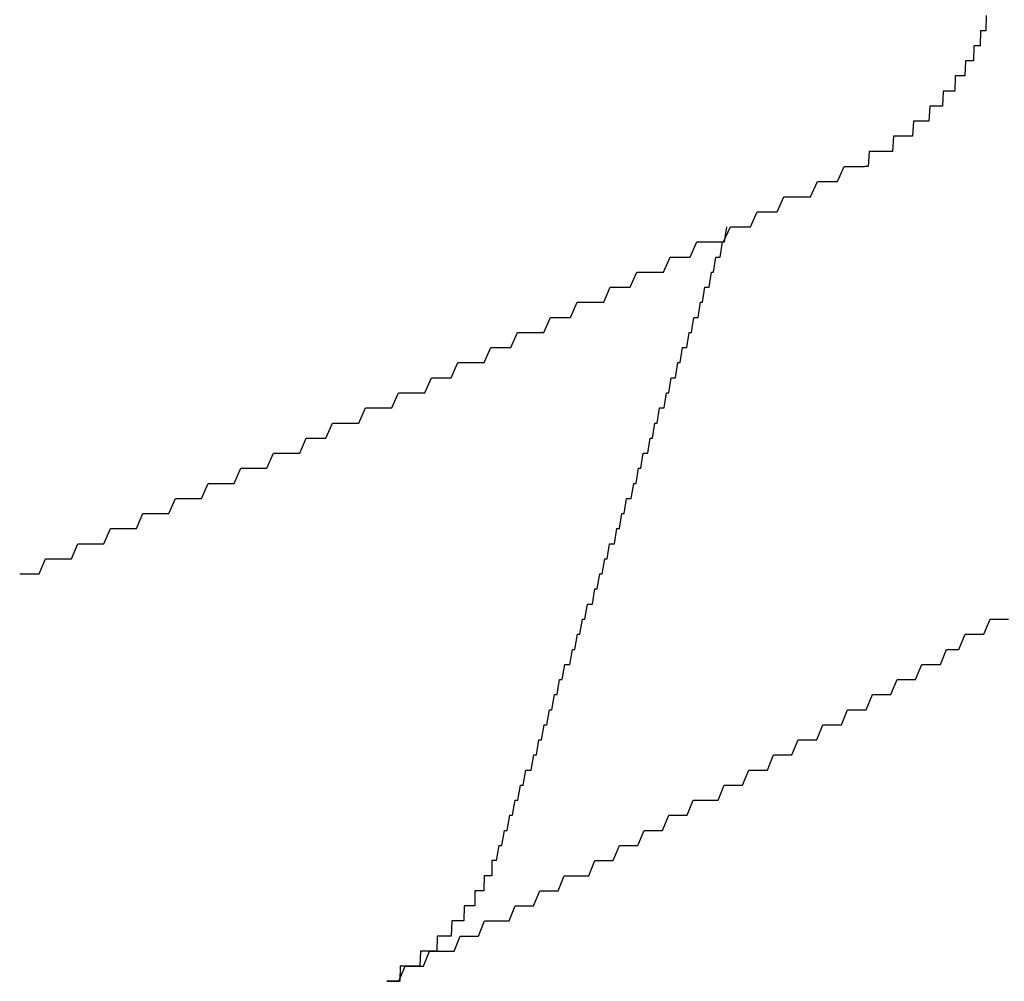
# Model space of a CAD drawing. Extents: x 1107 to 4046, y 937 to 3355.
# Tile 557 of 656: x 2162.382 to 2163.035, y 2701.293 to 2701.93. Entities that reach past the tile are written whole.
import ezdxf

# ---------------------------------------------------------------- set-up
doc = ezdxf.new("R2010")
doc.units = 0
doc.layers.add('KF_VIDA_L___C_REAR', color=7, linetype='CONTINUOUS')

# ---------------------------------------------------------------- blocks, each defined once
blk = doc.blocks.new('KF_VIDA_L___C_REAR')
at = {"layer": 'KF_VIDA_L___C_REAR'}
for points in [[(-23.9565, 1012.72, 0), (-23.9567, 1012.71, 0), (-23.9569, 1012.71, 0), (-23.9572, 1012.71, 0), (-23.9574, 1012.71, 0), (-23.9576, 1012.71, 0), (-23.9579, 1012.71, 0), (-23.9581, 1012.71, 0), (-23.9584, 1012.71, 0), (-23.9586, 1012.71, 0), (-23.9589, 1012.71, 0), (-23.9591, 1012.71, 0), (-23.9594, 1012.71, 0), (-23.9597, 1012.71, 0), (-23.9599, 1012.71, 0), (-23.9602, 1012.71, 0), (-23.9605, 1012.7, 0), (-23.9608, 1012.7, 0), (-23.961, 1012.7, 0), (-23.9613, 1012.7, 0), (-23.9616, 1012.7, 0), (-23.9619, 1012.7, 0), (-23.9622, 1012.7, 0), (-23.9625, 1012.7, 0), (-23.9628, 1012.7, 0), (-23.9631, 1012.7, 0), (-23.9634, 1012.7, 0), (-23.9637, 1012.7, 0), (-23.964, 1012.7, 0), (-23.9643, 1012.7, 0), (-23.9647, 1012.7, 0), (-23.965, 1012.69, 0), (-23.9653, 1012.69, 0), (-23.9656, 1012.69, 0), (-23.966, 1012.69, 0), (-23.9663, 1012.69, 0), (-23.9666, 1012.69, 0), (-23.967, 1012.69, 0), (-23.9673, 1012.69, 0), (-23.9677, 1012.69, 0), (-23.968, 1012.69, 0), (-23.9684, 1012.69, 0), (-23.9687, 1012.69, 0), (-23.9691, 1012.69, 0), (-23.9695, 1012.69, 0), (-23.9698, 1012.69, 0), (-23.9702, 1012.69, 0), (-23.9706, 1012.68, 0), (-23.971, 1012.68, 0), (-23.9713, 1012.68, 0), (-23.9717, 1012.68, 0), (-23.9721, 1012.68, 0), (-23.9725, 1012.68, 0), (-23.9729, 1012.68, 0), (-23.9733, 1012.68, 0), (-23.9737, 1012.68, 0), (-23.9741, 1012.68, 0), (-23.9745, 1012.68, 0), (-23.9749, 1012.68, 0), (-23.9753, 1012.68, 0), (-23.9757, 1012.68, 0), (-23.9761, 1012.68, 0), (-23.9765, 1012.68, 0), (-23.977, 1012.68, 0), (-23.9774, 1012.67, 0), (-23.9778, 1012.67, 0), (-23.9782, 1012.67, 0), (-23.9787, 1012.67, 0), (-23.9791, 1012.67, 0), (-23.9795, 1012.67, 0), (-23.98, 1012.67, 0), (-23.9804, 1012.67, 0), (-23.9809, 1012.67, 0), (-23.9813, 1012.67, 0), (-23.9818, 1012.67, 0), (-23.9822, 1012.67, 0), (-23.9827, 1012.67, 0), (-23.9832, 1012.67, 0), (-23.9836, 1012.67, 0), (-23.9841, 1012.67, 0), (-23.9846, 1012.67, 0), (-23.985, 1012.67, 0), (-23.9855, 1012.66, 0), (-23.986, 1012.66, 0), (-23.9865, 1012.66, 0), (-23.987, 1012.66, 0), (-23.9874, 1012.66, 0), (-23.9879, 1012.66, 0), (-23.9884, 1012.66, 0), (-23.9889, 1012.66, 0), (-23.9894, 1012.66, 0), (-23.9899, 1012.66, 0), (-23.9904, 1012.66, 0), (-23.9909, 1012.66, 0), (-23.9914, 1012.66, 0), (-23.9919, 1012.66, 0), (-23.9924, 1012.66, 0), (-23.9929, 1012.66, 0), (-23.9935, 1012.66, 0), (-23.994, 1012.66, 0), (-23.9945, 1012.65, 0), (-23.995, 1012.65, 0), (-23.9955, 1012.65, 0), (-23.9961, 1012.65, 0), (-23.9966, 1012.65, 0), (-23.9971, 1012.65, 0), (-23.9976, 1012.65, 0), (-23.9982, 1012.65, 0), (-23.9987, 1012.65, 0), (-23.9993, 1012.65, 0), (-23.9998, 1012.65, 0), (-24.0003, 1012.65, 0), (-24.0009, 1012.65, 0), (-24.0014, 1012.65, 0), (-24.002, 1012.65, 0), (-24.0025, 1012.65, 0), (-24.0031, 1012.65, 0), (-24.0036, 1012.65, 0), (-24.0042, 1012.65, 0), (-24.0047, 1012.65, 0), (-24.0053, 1012.64, 0), (-24.0059, 1012.64, 0), (-24.0064, 1012.64, 0), (-24.007, 1012.64, 0), (-24.0076, 1012.64, 0), (-24.0081, 1012.64, 0), (-24.0087, 1012.64, 0), (-24.0093, 1012.64, 0), (-24.0098, 1012.64, 0), (-24.0104, 1012.64, 0), (-24.011, 1012.64, 0), (-24.0116, 1012.64, 0), (-24.0122, 1012.64, 0), (-24.0127, 1012.64, 0), (-24.0133, 1012.64, 0), (-24.0139, 1012.64, 0), (-24.0145, 1012.64, 0), (-24.0151, 1012.64, 0), (-24.0157, 1012.64, 0), (-24.0163, 1012.64, 0), (-24.0169, 1012.64, 0), (-24.0175, 1012.64, 0), (-24.018, 1012.64, 0), (-24.0186, 1012.63, 0), (-24.0192, 1012.63, 0), (-24.0198, 1012.63, 0), (-24.0204, 1012.63, 0), (-24.021, 1012.63, 0), (-24.0216, 1012.63, 0), (-24.0223, 1012.63, 0), (-24.0229, 1012.63, 0), (-24.0235, 1012.63, 0), (-24.0241, 1012.63, 0), (-24.0247, 1012.63, 0), (-24.0253, 1012.63, 0), (-24.0259, 1012.63, 0), (-24.0265, 1012.63, 0), (-24.0271, 1012.63, 0), (-24.0277, 1012.63, 0), (-24.0284, 1012.63, 0), (-24.029, 1012.63, 0), (-24.0296, 1012.63, 0), (-24.0302, 1012.63, 0), (-24.0309, 1012.63, 0), (-24.0315, 1012.63, 0), (-24.0321, 1012.63, 0), (-24.0328, 1012.63, 0), (-24.0334, 1012.63, 0), (-24.0341, 1012.63, 0), (-24.0347, 1012.62, 0), (-24.0353, 1012.62, 0), (-24.036, 1012.62, 0), (-24.0366, 1012.62, 0), (-24.0373, 1012.62, 0)], [(-24.5972, 1012.35, 0), (-24.5929, 1012.35, 0), (-24.5886, 1012.35, 0), (-24.5843, 1012.35, 0), (-24.58, 1012.36, 0), (-24.5757, 1012.36, 0), (-24.5714, 1012.36, 0), (-24.5671, 1012.36, 0), (-24.5629, 1012.36, 0), (-24.5586, 1012.37, 0), (-24.5543, 1012.37, 0), (-24.55, 1012.37, 0), (-24.5457, 1012.37, 0), (-24.5414, 1012.37, 0), (-24.5371, 1012.38, 0), (-24.5327, 1012.38, 0), (-24.5284, 1012.38, 0), (-24.5241, 1012.38, 0), (-24.5198, 1012.38, 0), (-24.5155, 1012.39, 0), (-24.5112, 1012.39, 0), (-24.5069, 1012.39, 0), (-24.5026, 1012.39, 0), (-24.4983, 1012.39, 0), (-24.4939, 1012.4, 0), (-24.4896, 1012.4, 0), (-24.4853, 1012.4, 0), (-24.481, 1012.4, 0), (-24.4766, 1012.4, 0), (-24.4723, 1012.41, 0), (-24.468, 1012.41, 0), (-24.4637, 1012.41, 0), (-24.4593, 1012.41, 0), (-24.455, 1012.41, 0), (-24.4507, 1012.42, 0), (-24.4463, 1012.42, 0), (-24.442, 1012.42, 0), (-24.4376, 1012.42, 0), (-24.4333, 1012.42, 0), (-24.429, 1012.43, 0), (-24.4246, 1012.43, 0), (-24.4203, 1012.43, 0), (-24.4159, 1012.43, 0), (-24.4116, 1012.43, 0), (-24.4072, 1012.44, 0), (-24.4029, 1012.44, 0), (-24.3985, 1012.44, 0), (-24.3942, 1012.44, 0), (-24.3898, 1012.45, 0), (-24.3855, 1012.45, 0), (-24.3811, 1012.45, 0), (-24.3767, 1012.45, 0), (-24.3724, 1012.45, 0), (-24.368, 1012.46, 0), (-24.3637, 1012.46, 0), (-24.3593, 1012.46, 0), (-24.3549, 1012.46, 0), (-24.3506, 1012.46, 0), (-24.3462, 1012.47, 0), (-24.3418, 1012.47, 0), (-24.3375, 1012.47, 0), (-24.3331, 1012.47, 0), (-24.3287, 1012.47, 0), (-24.3243, 1012.48, 0), (-24.32, 1012.48, 0), (-24.3156, 1012.48, 0), (-24.3112, 1012.48, 0), (-24.3068, 1012.49, 0), (-24.3024, 1012.49, 0), (-24.2981, 1012.49, 0), (-24.2937, 1012.49, 0), (-24.2893, 1012.49, 0), (-24.2849, 1012.5, 0), (-24.2805, 1012.5, 0), (-24.2761, 1012.5, 0), (-24.2717, 1012.5, 0), (-24.2673, 1012.51, 0), (-24.2629, 1012.51, 0), (-24.2585, 1012.51, 0), (-24.2541, 1012.51, 0), (-24.2497, 1012.51, 0), (-24.2453, 1012.52, 0), (-24.2409, 1012.52, 0), (-24.2365, 1012.52, 0), (-24.2321, 1012.52, 0), (-24.2277, 1012.53, 0), (-24.2233, 1012.53, 0), (-24.2189, 1012.53, 0), (-24.2145, 1012.53, 0), (-24.2101, 1012.53, 0), (-24.2057, 1012.54, 0), (-24.2013, 1012.54, 0), (-24.1969, 1012.54, 0), (-24.1925, 1012.54, 0), (-24.1881, 1012.55, 0), (-24.1836, 1012.55, 0), (-24.1792, 1012.55, 0), (-24.1748, 1012.55, 0), (-24.1704, 1012.55, 0), (-24.166, 1012.56, 0), (-24.1615, 1012.56, 0), (-24.1571, 1012.56, 0), (-24.1527, 1012.56, 0), (-24.1483, 1012.57, 0), (-24.1438, 1012.57, 0), (-24.1394, 1012.57, 0), (-24.135, 1012.57, 0), (-24.1306, 1012.57, 0), (-24.1261, 1012.58, 0), (-24.1217, 1012.58, 0), (-24.1173, 1012.58, 0), (-24.1128, 1012.58, 0), (-24.1084, 1012.59, 0), (-24.104, 1012.59, 0), (-24.0995, 1012.59, 0), (-24.0951, 1012.59, 0), (-24.0907, 1012.6, 0), (-24.0862, 1012.6, 0), (-24.0818, 1012.6, 0), (-24.0773, 1012.6, 0), (-24.0729, 1012.6, 0), (-24.0684, 1012.61, 0), (-24.064, 1012.61, 0), (-24.0595, 1012.61, 0), (-24.0551, 1012.61, 0), (-24.0507, 1012.62, 0), (-24.0462, 1012.62, 0), (-24.0418, 1012.62, 0), (-24.0373, 1012.62, 0)], [(-24.2812, 1012.16, 0), (-24.2794, 1012.17, 0), (-24.2776, 1012.17, 0), (-24.2758, 1012.18, 0), (-24.274, 1012.18, 0), (-24.2722, 1012.19, 0), (-24.2705, 1012.19, 0), (-24.2687, 1012.2, 0), (-24.2669, 1012.2, 0), (-24.2652, 1012.21, 0), (-24.2634, 1012.21, 0), (-24.2617, 1012.22, 0), (-24.2599, 1012.22, 0), (-24.2582, 1012.22, 0), (-24.2564, 1012.23, 0), (-24.2547, 1012.23, 0), (-24.253, 1012.24, 0), (-24.2512, 1012.24, 0), (-24.2495, 1012.25, 0), (-24.2478, 1012.25, 0), (-24.2461, 1012.26, 0), (-24.2444, 1012.26, 0), (-24.2427, 1012.27, 0), (-24.241, 1012.27, 0), (-24.2393, 1012.28, 0), (-24.2376, 1012.28, 0), (-24.2359, 1012.29, 0), (-24.2342, 1012.29, 0), (-24.2325, 1012.29, 0), (-24.2308, 1012.3, 0), (-24.2292, 1012.3, 0), (-24.2275, 1012.31, 0), (-24.2258, 1012.31, 0), (-24.2242, 1012.32, 0), (-24.2225, 1012.32, 0), (-24.2209, 1012.33, 0), (-24.2192, 1012.33, 0), (-24.2176, 1012.33, 0), (-24.2159, 1012.34, 0), (-24.2143, 1012.34, 0), (-24.2127, 1012.35, 0), (-24.211, 1012.35, 0), (-24.2094, 1012.36, 0), (-24.2078, 1012.36, 0), (-24.2062, 1012.37, 0), (-24.2046, 1012.37, 0), (-24.203, 1012.37, 0), (-24.2013, 1012.38, 0), (-24.1997, 1012.38, 0), (-24.1981, 1012.39, 0), (-24.1966, 1012.39, 0), (-24.195, 1012.4, 0), (-24.1934, 1012.4, 0), (-24.1918, 1012.4, 0), (-24.1902, 1012.41, 0), (-24.1886, 1012.41, 0), (-24.1871, 1012.42, 0), (-24.1855, 1012.42, 0), (-24.1839, 1012.43, 0), (-24.1824, 1012.43, 0), (-24.1808, 1012.43, 0), (-24.1793, 1012.44, 0), (-24.1777, 1012.44, 0), (-24.1762, 1012.45, 0), (-24.1746, 1012.45, 0), (-24.1731, 1012.46, 0), (-24.1716, 1012.46, 0), (-24.17, 1012.46, 0), (-24.1685, 1012.47, 0), (-24.167, 1012.47, 0), (-24.1654, 1012.48, 0), (-24.1639, 1012.48, 0), (-24.1624, 1012.48, 0), (-24.1609, 1012.49, 0), (-24.1594, 1012.49, 0), (-24.1579, 1012.5, 0), (-24.1564, 1012.5, 0), (-24.1549, 1012.5, 0), (-24.1534, 1012.51, 0), (-24.1519, 1012.51, 0), (-24.1504, 1012.52, 0), (-24.1489, 1012.52, 0), (-24.1475, 1012.52, 0), (-24.146, 1012.53, 0), (-24.1445, 1012.53, 0), (-24.143, 1012.54, 0), (-24.1416, 1012.54, 0), (-24.1401, 1012.54, 0), (-24.1387, 1012.55, 0), (-24.1372, 1012.55, 0), (-24.1357, 1012.56, 0), (-24.1343, 1012.56, 0), (-24.1328, 1012.56, 0), (-24.1314, 1012.57, 0), (-24.13, 1012.57, 0), (-24.1285, 1012.58, 0)], [(-24.3539, 1012.08, 0), (-24.3498, 1012.08, 0), (-24.3458, 1012.08, 0), (-24.3417, 1012.09, 0), (-24.3377, 1012.09, 0), (-24.3336, 1012.09, 0), (-24.3296, 1012.09, 0), (-24.3255, 1012.1, 0), (-24.3215, 1012.1, 0), (-24.3174, 1012.1, 0), (-24.3134, 1012.1, 0), (-24.3093, 1012.1, 0), (-24.3053, 1012.11, 0), (-24.3012, 1012.11, 0), (-24.2972, 1012.11, 0), (-24.2931, 1012.11, 0), (-24.2891, 1012.12, 0), (-24.285, 1012.12, 0), (-24.281, 1012.12, 0), (-24.2769, 1012.12, 0), (-24.2728, 1012.12, 0), (-24.2688, 1012.13, 0), (-24.2647, 1012.13, 0), (-24.2606, 1012.13, 0), (-24.2566, 1012.13, 0), (-24.2525, 1012.14, 0), (-24.2485, 1012.14, 0), (-24.2444, 1012.14, 0), (-24.2403, 1012.14, 0), (-24.2363, 1012.15, 0), (-24.2322, 1012.15, 0), (-24.2281, 1012.15, 0), (-24.2241, 1012.15, 0), (-24.22, 1012.15, 0), (-24.2159, 1012.16, 0), (-24.2118, 1012.16, 0), (-24.2078, 1012.16, 0), (-24.2037, 1012.16, 0), (-24.1996, 1012.17, 0), (-24.1955, 1012.17, 0), (-24.1915, 1012.17, 0), (-24.1874, 1012.17, 0), (-24.1833, 1012.18, 0), (-24.1792, 1012.18, 0), (-24.1752, 1012.18, 0), (-24.1711, 1012.18, 0), (-24.167, 1012.19, 0), (-24.1629, 1012.19, 0), (-24.1588, 1012.19, 0), (-24.1548, 1012.19, 0), (-24.1507, 1012.2, 0), (-24.1466, 1012.2, 0), (-24.1425, 1012.2, 0), (-24.1384, 1012.2, 0), (-24.1343, 1012.2, 0), (-24.1303, 1012.21, 0), (-24.1262, 1012.21, 0), (-24.1221, 1012.21, 0), (-24.118, 1012.21, 0), (-24.1139, 1012.22, 0), (-24.1098, 1012.22, 0), (-24.1057, 1012.22, 0), (-24.1016, 1012.22, 0), (-24.0975, 1012.23, 0), (-24.0935, 1012.23, 0), (-24.0894, 1012.23, 0), (-24.0853, 1012.23, 0), (-24.0812, 1012.24, 0), (-24.0771, 1012.24, 0), (-24.073, 1012.24, 0), (-24.0689, 1012.24, 0), (-24.0648, 1012.25, 0), (-24.0607, 1012.25, 0), (-24.0566, 1012.25, 0), (-24.0525, 1012.25, 0), (-24.0484, 1012.26, 0), (-24.0443, 1012.26, 0), (-24.0402, 1012.26, 0), (-24.0361, 1012.26, 0), (-24.032, 1012.27, 0), (-24.0279, 1012.27, 0), (-24.0238, 1012.27, 0), (-24.0197, 1012.27, 0), (-24.0156, 1012.28, 0), (-24.0115, 1012.28, 0), (-24.0074, 1012.28, 0), (-24.0033, 1012.28, 0), (-23.9992, 1012.29, 0), (-23.9951, 1012.29, 0), (-23.991, 1012.29, 0), (-23.9869, 1012.29, 0), (-23.9828, 1012.3, 0), (-23.9787, 1012.3, 0), (-23.9746, 1012.3, 0), (-23.9705, 1012.31, 0), (-23.9664, 1012.31, 0), (-23.9622, 1012.31, 0), (-23.9581, 1012.31, 0), (-23.954, 1012.32, 0), (-23.9499, 1012.32, 0), (-23.9458, 1012.32, 0), (-23.9417, 1012.32, 0)], [(-24.2812, 1012.16, 0), (-24.2813, 1012.16, 0), (-24.2814, 1012.16, 0), (-24.2815, 1012.16, 0), (-24.2816, 1012.16, 0), (-24.2817, 1012.16, 0), (-24.2818, 1012.16, 0), (-24.2819, 1012.16, 0), (-24.282, 1012.16, 0), (-24.2822, 1012.16, 0), (-24.2823, 1012.16, 0), (-24.2824, 1012.16, 0), (-24.2825, 1012.16, 0), (-24.2826, 1012.16, 0), (-24.2828, 1012.16, 0), (-24.2829, 1012.16, 0), (-24.283, 1012.16, 0), (-24.2831, 1012.16, 0), (-24.2833, 1012.16, 0), (-24.2834, 1012.16, 0), (-24.2835, 1012.16, 0), (-24.2837, 1012.16, 0), (-24.2838, 1012.16, 0), (-24.2839, 1012.16, 0), (-24.2841, 1012.16, 0), (-24.2842, 1012.16, 0), (-24.2843, 1012.15, 0), (-24.2845, 1012.15, 0), (-24.2846, 1012.15, 0), (-24.2847, 1012.15, 0), (-24.2849, 1012.15, 0), (-24.285, 1012.15, 0), (-24.2852, 1012.15, 0), (-24.2853, 1012.15, 0), (-24.2855, 1012.15, 0), (-24.2856, 1012.15, 0), (-24.2858, 1012.15, 0), (-24.2859, 1012.15, 0), (-24.2861, 1012.15, 0), (-24.2862, 1012.15, 0), (-24.2864, 1012.15, 0), (-24.2865, 1012.15, 0), (-24.2867, 1012.15, 0), (-24.2868, 1012.15, 0), (-24.287, 1012.15, 0), (-24.2871, 1012.15, 0), (-24.2873, 1012.15, 0), (-24.2874, 1012.15, 0), (-24.2876, 1012.15, 0), (-24.2877, 1012.15, 0), (-24.2879, 1012.15, 0), (-24.2881, 1012.15, 0), (-24.2882, 1012.15, 0), (-24.2884, 1012.15, 0), (-24.2885, 1012.15, 0), (-24.2887, 1012.15, 0), (-24.2889, 1012.15, 0), (-24.289, 1012.15, 0), (-24.2892, 1012.15, 0), (-24.2894, 1012.15, 0), (-24.2895, 1012.14, 0), (-24.2897, 1012.14, 0), (-24.2899, 1012.14, 0), (-24.29, 1012.14, 0), (-24.2902, 1012.14, 0), (-24.2904, 1012.14, 0), (-24.2905, 1012.14, 0), (-24.2907, 1012.14, 0), (-24.2909, 1012.14, 0), (-24.291, 1012.14, 0), (-24.2912, 1012.14, 0), (-24.2914, 1012.14, 0), (-24.2915, 1012.14, 0), (-24.2917, 1012.14, 0), (-24.2919, 1012.14, 0), (-24.2921, 1012.14, 0), (-24.2922, 1012.14, 0), (-24.2924, 1012.14, 0), (-24.2926, 1012.14, 0), (-24.2928, 1012.14, 0), (-24.2929, 1012.14, 0), (-24.2931, 1012.14, 0), (-24.2933, 1012.14, 0), (-24.2935, 1012.14, 0), (-24.2937, 1012.14, 0), (-24.2939, 1012.14, 0), (-24.2941, 1012.14, 0), (-24.2943, 1012.14, 0), (-24.2944, 1012.14, 0), (-24.2946, 1012.14, 0), (-24.2948, 1012.14, 0), (-24.295, 1012.14, 0), (-24.2952, 1012.14, 0), (-24.2954, 1012.14, 0), (-24.2956, 1012.13, 0), (-24.2958, 1012.13, 0), (-24.296, 1012.13, 0), (-24.2962, 1012.13, 0), (-24.2964, 1012.13, 0), (-24.2966, 1012.13, 0), (-24.2969, 1012.13, 0), (-24.2971, 1012.13, 0), (-24.2973, 1012.13, 0), (-24.2975, 1012.13, 0), (-24.2977, 1012.13, 0), (-24.2979, 1012.13, 0), (-24.2981, 1012.13, 0), (-24.2983, 1012.13, 0), (-24.2986, 1012.13, 0), (-24.2988, 1012.13, 0), (-24.299, 1012.13, 0), (-24.2992, 1012.13, 0), (-24.2994, 1012.13, 0), (-24.2997, 1012.13, 0), (-24.2999, 1012.13, 0), (-24.3001, 1012.13, 0), (-24.3003, 1012.13, 0), (-24.3005, 1012.13, 0), (-24.3008, 1012.13, 0), (-24.301, 1012.13, 0), (-24.3012, 1012.13, 0), (-24.3014, 1012.13, 0), (-24.3017, 1012.13, 0), (-24.3019, 1012.13, 0), (-24.3021, 1012.13, 0), (-24.3024, 1012.13, 0), (-24.3026, 1012.13, 0), (-24.3028, 1012.12, 0), (-24.3031, 1012.12, 0), (-24.3033, 1012.12, 0), (-24.3035, 1012.12, 0), (-24.3037, 1012.12, 0), (-24.304, 1012.12, 0), (-24.3042, 1012.12, 0), (-24.3044, 1012.12, 0), (-24.3047, 1012.12, 0), (-24.3049, 1012.12, 0), (-24.3052, 1012.12, 0), (-24.3054, 1012.12, 0), (-24.3056, 1012.12, 0), (-24.3059, 1012.12, 0), (-24.3061, 1012.12, 0), (-24.3063, 1012.12, 0), (-24.3066, 1012.12, 0), (-24.3068, 1012.12, 0), (-24.307, 1012.12, 0), (-24.3073, 1012.12, 0), (-24.3075, 1012.12, 0), (-24.3078, 1012.12, 0), (-24.308, 1012.12, 0), (-24.3082, 1012.12, 0), (-24.3085, 1012.12, 0), (-24.3087, 1012.12, 0), (-24.3089, 1012.12, 0), (-24.3092, 1012.12, 0), (-24.3094, 1012.12, 0), (-24.3096, 1012.12, 0), (-24.3099, 1012.12, 0), (-24.3101, 1012.12, 0), (-24.3104, 1012.12, 0), (-24.3106, 1012.12, 0), (-24.3108, 1012.12, 0), (-24.3111, 1012.11, 0), (-24.3113, 1012.11, 0), (-24.3115, 1012.11, 0), (-24.3118, 1012.11, 0), (-24.312, 1012.11, 0), (-24.3123, 1012.11, 0), (-24.3125, 1012.11, 0), (-24.3127, 1012.11, 0), (-24.313, 1012.11, 0), (-24.3132, 1012.11, 0), (-24.3135, 1012.11, 0), (-24.3137, 1012.11, 0), (-24.314, 1012.11, 0), (-24.3142, 1012.11, 0), (-24.3145, 1012.11, 0), (-24.3147, 1012.11, 0), (-24.315, 1012.11, 0), (-24.3152, 1012.11, 0), (-24.3155, 1012.11, 0), (-24.3157, 1012.11, 0), (-24.316, 1012.11, 0), (-24.3163, 1012.11, 0), (-24.3165, 1012.11, 0), (-24.3168, 1012.11, 0), (-24.317, 1012.11, 0), (-24.3173, 1012.11, 0), (-24.3176, 1012.11, 0), (-24.3178, 1012.11, 0), (-24.3181, 1012.11, 0), (-24.3184, 1012.11, 0), (-24.3186, 1012.11, 0), (-24.3189, 1012.11, 0), (-24.3192, 1012.11, 0), (-24.3194, 1012.11, 0), (-24.3197, 1012.11, 0), (-24.32, 1012.11, 0), (-24.3202, 1012.11, 0), (-24.3205, 1012.11, 0), (-24.3208, 1012.1, 0), (-24.3211, 1012.1, 0), (-24.3213, 1012.1, 0), (-24.3216, 1012.1, 0), (-24.3219, 1012.1, 0), (-24.3222, 1012.1, 0), (-24.3224, 1012.1, 0), (-24.3227, 1012.1, 0), (-24.323, 1012.1, 0), (-24.3233, 1012.1, 0), (-24.3235, 1012.1, 0), (-24.3238, 1012.1, 0), (-24.3241, 1012.1, 0), (-24.3244, 1012.1, 0), (-24.3247, 1012.1, 0), (-24.3249, 1012.1, 0), (-24.3252, 1012.1, 0), (-24.3255, 1012.1, 0), (-24.3258, 1012.1, 0), (-24.326, 1012.1, 0), (-24.3263, 1012.1, 0), (-24.3266, 1012.1, 0), (-24.3269, 1012.1, 0), (-24.3272, 1012.1, 0), (-24.3274, 1012.1, 0), (-24.3277, 1012.1, 0), (-24.328, 1012.1, 0), (-24.3283, 1012.1, 0), (-24.3286, 1012.1, 0), (-24.3288, 1012.1, 0), (-24.3291, 1012.1, 0), (-24.3294, 1012.1, 0), (-24.3297, 1012.1, 0), (-24.3299, 1012.1, 0), (-24.3302, 1012.1, 0), (-24.3305, 1012.1, 0), (-24.3308, 1012.1, 0), (-24.3311, 1012.1, 0), (-24.3313, 1012.1, 0), (-24.3316, 1012.1, 0), (-24.3319, 1012.09, 0), (-24.3321, 1012.09, 0), (-24.3324, 1012.09, 0), (-24.3327, 1012.09, 0), (-24.333, 1012.09, 0), (-24.3332, 1012.09, 0), (-24.3335, 1012.09, 0), (-24.3338, 1012.09, 0), (-24.334, 1012.09, 0), (-24.3343, 1012.09, 0), (-24.3346, 1012.09, 0), (-24.3349, 1012.09, 0), (-24.3351, 1012.09, 0), (-24.3354, 1012.09, 0), (-24.3356, 1012.09, 0), (-24.3359, 1012.09, 0), (-24.3362, 1012.09, 0), (-24.3364, 1012.09, 0), (-24.3367, 1012.09, 0), (-24.337, 1012.09, 0), (-24.3372, 1012.09, 0), (-24.3375, 1012.09, 0), (-24.3378, 1012.09, 0), (-24.3381, 1012.09, 0), (-24.3383, 1012.09, 0), (-24.3386, 1012.09, 0), (-24.3389, 1012.09, 0), (-24.3391, 1012.09, 0), (-24.3394, 1012.09, 0), (-24.3397, 1012.09, 0), (-24.34, 1012.09, 0), (-24.3403, 1012.09, 0), (-24.3405, 1012.09, 0), (-24.3408, 1012.09, 0), (-24.3411, 1012.09, 0), (-24.3414, 1012.09, 0), (-24.3417, 1012.09, 0), (-24.3419, 1012.09, 0), (-24.3422, 1012.09, 0), (-24.3425, 1012.09, 0), (-24.3428, 1012.09, 0), (-24.3431, 1012.09, 0), (-24.3434, 1012.09, 0), (-24.3436, 1012.09, 0), (-24.3439, 1012.09, 0), (-24.3442, 1012.09, 0), (-24.3445, 1012.09, 0), (-24.3448, 1012.09, 0), (-24.3451, 1012.09, 0), (-24.3453, 1012.08, 0), (-24.3456, 1012.08, 0), (-24.3459, 1012.08, 0), (-24.3462, 1012.08, 0), (-24.3465, 1012.08, 0), (-24.3468, 1012.08, 0), (-24.3471, 1012.08, 0), (-24.3474, 1012.08, 0), (-24.3476, 1012.08, 0), (-24.3479, 1012.08, 0), (-24.3482, 1012.08, 0), (-24.3485, 1012.08, 0), (-24.3488, 1012.08, 0), (-24.3491, 1012.08, 0), (-24.3494, 1012.08, 0), (-24.3496, 1012.08, 0), (-24.3499, 1012.08, 0), (-24.3502, 1012.08, 0), (-24.3505, 1012.08, 0), (-24.3508, 1012.08, 0), (-24.3511, 1012.08, 0), (-24.3513, 1012.08, 0), (-24.3516, 1012.08, 0), (-24.3519, 1012.08, 0), (-24.3522, 1012.08, 0), (-24.3525, 1012.08, 0), (-24.3528, 1012.08, 0), (-24.353, 1012.08, 0), (-24.3533, 1012.08, 0), (-24.3536, 1012.08, 0), (-24.3539, 1012.08, 0)]]:
    blk.add_polyline3d(points, dxfattribs=at)

msp = doc.modelspace()

# ---------------------------------------------------------------- block references
at = {"layer": 'KF_VIDA_L___C_REAR'}
msp.add_blockref('KF_VIDA_L___C_REAR', (2186.97908, 1689.21316), dxfattribs=at)

doc.saveas('drawing.dxf')
